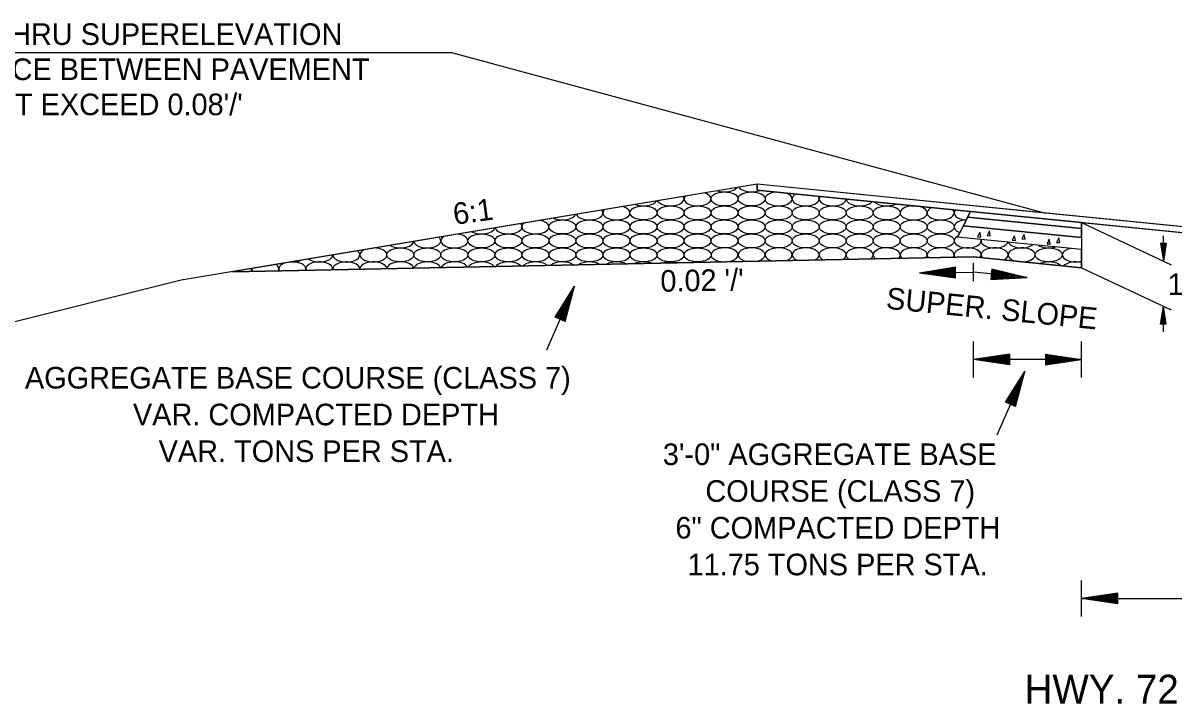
# Model space of a CAD drawing. Extents: x 1371763 to 1372860, y 385599 to 385872.
# Drawn here: x 1372519.52 to 1372551.49, y 385654.76 to 385673.67 of the extents above; entities that cross this region are included whole.
import ezdxf

# ---------------------------------------------------------------- set-up
doc = ezdxf.new("R2010")
doc.units = 0
doc.layers.add('R_Draft', color=7, linetype='Continuous')

msp = doc.modelspace()

# ---------------------------------------------------------------- linework, layer by layer
at = {"layer": 'R_Draft'}
for p, q in [((1372502.752, 385672.85), (1372531.426, 385672.85)), ((1372531.426, 385672.85), (1372547.92, 385668.393)), ((1372539.919, 385669.193), (1372523.919, 385666.526)), ((1372539.919, 385669.193), (1372525.346, 385666.764)), ((1372547.923, 385668.393), (1372539.919, 385669.193)), ((1372539.919, 385669.193), (1372539.919, 385669.026)), ((1372539.919, 385669.026), (1372539.919, 385669.193)), ((1372541.843, 385668.834), (1372539.919, 385669.026)), ((1372545.841, 385668.434), (1372545.483, 385667.72)), ((1372559.923, 385667.026), (1372545.841, 385668.434)), ((1372559.923, 385667.193), (1372547.923, 385668.393)), ((1372548.921, 385667.959), (1372545.761, 385668.275)), ((1372548.921, 385668.126), (1372551.409, 385666.954)), ((1372548.921, 385667.709), (1372545.642, 385668.037)), ((1372551.196, 385667.054), (1372551.196, 385667.762)), ((1372548.921, 385667.376), (1372545.483, 385667.72)), ((1372548.921, 385667.376), (1372545.483, 385667.72)), ((1372551.121, 385667.554), (1372551.196, 385667.054)), ((1372551.121, 385667.554), (1372551.271, 385667.554)), ((1372551.134, 385667.554), (1372551.196, 385667.138)), ((1372551.147, 385667.554), (1372551.196, 385667.224)), ((1372551.159, 385667.554), (1372551.196, 385667.307)), ((1372551.172, 385667.554), (1372551.196, 385667.392)), ((1372551.185, 385667.554), (1372551.196, 385667.475)), ((1372551.271, 385667.554), (1372551.196, 385667.054)), ((1372551.221, 385667.554), (1372551.196, 385667.392)), ((1372551.246, 385667.554), (1372551.196, 385667.224)), ((1372551.259, 385667.554), (1372551.196, 385667.138)), ((1372551.234, 385667.554), (1372551.196, 385667.307)), ((1372551.208, 385667.554), (1372551.196, 385667.475)), ((1372545.923, 385667.176), (1372525.346, 385666.764)), ((1372525.346, 385666.764), (1372545.923, 385667.176)), ((1372548.92, 385666.876), (1372545.923, 385667.176)), ((1372545.42, 385666.889), (1372544.423, 385666.719)), ((1372545.42, 385666.864), (1372544.59, 385666.722)), ((1372545.421, 385666.838), (1372544.762, 385666.726)), ((1372545.421, 385666.813), (1372544.928, 385666.729)), ((1372545.426, 385666.589), (1372545.42, 385666.889)), ((1372545.923, 385666.499), (1372545.923, 385666.999)), ((1372546.435, 385666.848), (1372546.405, 385666.55)), ((1372546.43, 385666.798), (1372547.078, 385666.633)), ((1372546.433, 385666.824), (1372547.249, 385666.616)), ((1372546.435, 385666.848), (1372547.415, 385666.6)), ((1372548.921, 385666.876), (1372551.409, 385665.704)), ((1372523.919, 385666.526), (1372514.218, 385664.101)), ((1372544.423, 385666.719), (1372545.923, 385666.749)), ((1372545.426, 385666.589), (1372544.423, 385666.719)), ((1372545.425, 385666.614), (1372544.59, 385666.722)), ((1372545.425, 385666.639), (1372544.762, 385666.726)), ((1372545.424, 385666.664), (1372544.928, 385666.729)), ((1372545.422, 385666.788), (1372545.098, 385666.732)), ((1372545.424, 385666.69), (1372545.098, 385666.732)), ((1372545.422, 385666.762), (1372545.265, 385666.736)), ((1372545.423, 385666.715), (1372545.265, 385666.736)), ((1372547.415, 385666.6), (1372545.923, 385666.749)), ((1372546.405, 385666.55), (1372547.415, 385666.6)), ((1372546.408, 385666.575), (1372547.249, 385666.616)), ((1372546.41, 385666.6), (1372547.078, 385666.633)), ((1372546.413, 385666.625), (1372546.912, 385666.65)), ((1372546.415, 385666.65), (1372546.744, 385666.667)), ((1372546.418, 385666.676), (1372546.577, 385666.683)), ((1372546.423, 385666.723), (1372546.577, 385666.683)), ((1372546.425, 385666.747), (1372546.744, 385666.667)), ((1372546.428, 385666.773), (1372546.912, 385666.65)), ((1372534.842, 385666.359), (1372534.064, 385664.586)), ((1372534.303, 385665.504), (1372534.842, 385666.359)), ((1372534.326, 385665.494), (1372534.775, 385666.206)), ((1372534.555, 385665.393), (1372534.775, 385666.206)), ((1372534.578, 385665.383), (1372534.842, 385666.359)), ((1372534.349, 385665.484), (1372534.706, 385666.049)), ((1372534.372, 385665.474), (1372534.639, 385665.896)), ((1372534.509, 385665.414), (1372534.639, 385665.896)), ((1372534.531, 385665.404), (1372534.706, 385666.049)), ((1372534.395, 385665.463), (1372534.571, 385665.741)), ((1372534.419, 385665.453), (1372534.504, 385665.588)), ((1372534.462, 385665.434), (1372534.504, 385665.588)), ((1372534.485, 385665.424), (1372534.571, 385665.741)), ((1372551.121, 385665.304), (1372551.196, 385665.804)), ((1372551.133, 385665.304), (1372551.196, 385665.721)), ((1372551.146, 385665.304), (1372551.196, 385665.635)), ((1372551.159, 385665.304), (1372551.196, 385665.552)), ((1372551.271, 385665.304), (1372551.196, 385665.804)), ((1372551.196, 385665.097), (1372551.196, 385665.804)), ((1372551.258, 385665.304), (1372551.196, 385665.721)), ((1372551.246, 385665.304), (1372551.196, 385665.635)), ((1372551.233, 385665.304), (1372551.196, 385665.552)), ((1372534.578, 385665.383), (1372534.303, 385665.504)), ((1372551.271, 385665.304), (1372551.121, 385665.304)), ((1372551.171, 385665.304), (1372551.196, 385665.467)), ((1372551.184, 385665.304), (1372551.196, 385665.383)), ((1372551.22, 385665.304), (1372551.196, 385665.467)), ((1372551.208, 385665.304), (1372551.196, 385665.383)), ((1372545.923, 385663.829), (1372545.923, 385664.829)), ((1372548.923, 385663.829), (1372548.923, 385664.829)), ((1372546.923, 385664.479), (1372545.923, 385664.329)), ((1372548.923, 385664.329), (1372545.923, 385664.329)), ((1372546.923, 385664.179), (1372545.923, 385664.329)), ((1372546.923, 385664.454), (1372546.09, 385664.329)), ((1372546.923, 385664.204), (1372546.09, 385664.329)), ((1372546.923, 385664.428), (1372546.262, 385664.329)), ((1372546.923, 385664.229), (1372546.262, 385664.329)), ((1372546.923, 385664.403), (1372546.428, 385664.329)), ((1372546.923, 385664.254), (1372546.428, 385664.329)), ((1372546.923, 385664.377), (1372546.598, 385664.329)), ((1372546.923, 385664.28), (1372546.598, 385664.329)), ((1372546.923, 385664.352), (1372546.765, 385664.329)), ((1372546.923, 385664.305), (1372546.765, 385664.329)), ((1372546.923, 385664.479), (1372546.923, 385664.179)), ((1372547.923, 385664.479), (1372548.923, 385664.329)), ((1372547.923, 385664.479), (1372547.923, 385664.179)), ((1372547.923, 385664.454), (1372548.756, 385664.329)), ((1372547.923, 385664.428), (1372548.584, 385664.329)), ((1372547.923, 385664.403), (1372548.417, 385664.329)), ((1372547.923, 385664.377), (1372548.248, 385664.329)), ((1372547.923, 385664.352), (1372548.081, 385664.329)), ((1372547.923, 385664.179), (1372548.923, 385664.329)), ((1372547.923, 385664.28), (1372548.248, 385664.329)), ((1372547.923, 385664.229), (1372548.584, 385664.329)), ((1372547.923, 385664.204), (1372548.756, 385664.329)), ((1372547.923, 385664.254), (1372548.417, 385664.329)), ((1372547.923, 385664.305), (1372548.081, 385664.329)), ((1372547.352, 385663.996), (1372546.574, 385662.223)), ((1372546.813, 385663.141), (1372547.352, 385663.996)), ((1372547.088, 385663.02), (1372547.352, 385663.996)), ((1372546.836, 385663.131), (1372547.285, 385663.843)), ((1372546.859, 385663.121), (1372547.216, 385663.686)), ((1372547.041, 385663.041), (1372547.216, 385663.686)), ((1372547.065, 385663.03), (1372547.285, 385663.843)), ((1372546.882, 385663.111), (1372547.149, 385663.533)), ((1372546.906, 385663.1), (1372547.081, 385663.378)), ((1372546.995, 385663.061), (1372547.081, 385663.378)), ((1372547.019, 385663.051), (1372547.149, 385663.533)), ((1372547.088, 385663.02), (1372546.813, 385663.141)), ((1372546.929, 385663.09), (1372547.014, 385663.225)), ((1372546.972, 385663.071), (1372547.014, 385663.225)), ((1372548.921, 385657.191), (1372548.921, 385658.191)), ((1372549.921, 385657.841), (1372548.921, 385657.691)), ((1372549.921, 385657.841), (1372549.921, 385657.541)), ((1372549.921, 385657.541), (1372548.921, 385657.691)), ((1372548.921, 385657.691), (1372570.921, 385657.691)), ((1372549.921, 385657.816), (1372549.088, 385657.691)), ((1372549.921, 385657.566), (1372549.088, 385657.691)), ((1372549.921, 385657.79), (1372549.26, 385657.691)), ((1372549.921, 385657.591), (1372549.26, 385657.691)), ((1372549.921, 385657.765), (1372549.426, 385657.691)), ((1372549.921, 385657.616), (1372549.426, 385657.691)), ((1372549.921, 385657.739), (1372549.596, 385657.691)), ((1372549.921, 385657.642), (1372549.596, 385657.691)), ((1372549.921, 385657.714), (1372549.763, 385657.691)), ((1372549.921, 385657.667), (1372549.763, 385657.691))]:
    msp.add_line(p, q, dxfattribs=at)
for points in [[(1372545.923, 385667.176), (1372548.92, 385666.876), (1372548.921, 385667.376), (1372545.483, 385667.72), (1372545.642, 385668.037), (1372545.761, 385668.275), (1372545.841, 385668.434), (1372539.919, 385669.026), (1372539.919, 385669.193), (1372525.346, 385666.764)], [(1372559.923, 385667.193), (1372545.92, 385668.593), (1372539.919, 385669.193), (1372539.919, 385669.026), (1372545.841, 385668.434), (1372548.921, 385668.126), (1372559.923, 385667.026), (1372570.921, 385665.926), (1372574.009, 385665.617), (1372579.918, 385665.026), (1372579.92, 385665.193), (1372573.921, 385665.793)], [(1372548.921, 385668.126), (1372545.841, 385668.434), (1372545.761, 385668.275), (1372548.921, 385667.959)], [(1372548.921, 385667.959), (1372545.761, 385668.275), (1372545.642, 385668.037), (1372548.921, 385667.709)], [(1372548.921, 385667.376), (1372545.483, 385667.72), (1372545.642, 385668.037), (1372548.921, 385667.709)]]:
    msp.add_lwpolyline(points, close=True, dxfattribs=at)
for points in [[(1372545.483, 385667.72), (1372545.642, 385668.037), (1372545.761, 385668.275), (1372545.841, 385668.434), (1372541.843, 385668.834), (1372539.919, 385669.026)], [(1372548.921, 385668.126), (1372548.921, 385667.959), (1372548.921, 385667.709), (1372548.921, 385667.376), (1372548.92, 385666.876)], [(1372546.101, 385667.86), (1372546.037, 385667.734), (1372546.125, 385667.727), (1372546.101, 385667.86)], [(1372546.365, 385667.897), (1372546.302, 385667.77), (1372546.39, 385667.764), (1372546.365, 385667.897)], [(1372547.065, 385667.764), (1372547.002, 385667.637), (1372547.09, 385667.631), (1372547.065, 385667.764)], [(1372547.33, 385667.8), (1372547.267, 385667.674), (1372547.354, 385667.667), (1372547.33, 385667.8)], [(1372548.029, 385667.667), (1372547.966, 385667.541), (1372548.054, 385667.535), (1372548.029, 385667.667)], [(1372548.294, 385667.704), (1372548.231, 385667.577), (1372548.319, 385667.571), (1372548.294, 385667.704)], [(1372545.923, 385667.176), (1372548.921, 385666.876), (1372548.921, 385667.376)]]:
    msp.add_lwpolyline(points, dxfattribs=at)
for centre, start_param, end_param in [((1372539.009, 385669.174), 4.158086, 5.889397), ((1372539.759, 385669.174), 3.488401, 5.366607), ((1372536.758, 385668.785), 4.074595, 5.972887), ((1372537.509, 385668.785), 3.422625, 6.624857), ((1372538.259, 385668.785), 2.754527, 6.493209), ((1372538.259, 385668.785), 0.210023, 1.00977), ((1372540.51, 385668.785), 1.780752, 7.262538), ((1372541.26, 385668.785), 2.378498, 6.664792), ((1372542.01, 385668.785), 2.787695, 6.255594), ((1372542.76, 385668.785), 3.169331, 5.873959), ((1372535.258, 385668.397), 3.356718, 6.690764), ((1372536.008, 385668.397), 2.665191, 6.686632), ((1372536.008, 385668.397), 0.403446, 1.099106), ((1372543.511, 385668.785), 3.589269, 5.454021), ((1372544.261, 385668.397), 1.531057, 7.512233), ((1372544.261, 385668.785), 4.298049, 4.745241), ((1372545.011, 385668.397), 2.295493, 6.747797), ((1372545.761, 385668.397), 2.718501, 4.615267), ((1372533.757, 385668.008), 2.566966, 6.884438), ((1372533.007, 385668.008), 0.018719, 0.473909), ((1372533.757, 385668.008), 0.601253, 1.197331), ((1372534.507, 385668.397), 3.995836, 6.051646), ((1372545.761, 385668.008), 1.670435, 4.105991), ((1372531.506, 385667.619), 2.455112, 7.095914), ((1372531.506, 385667.619), 0.812729, 1.309185), ((1372532.257, 385668.008), 3.920662, 6.12682), ((1372533.007, 385668.008), 3.290388, 6.301904), ((1372545.761, 385667.619), 2.327893, 6.468319), ((1372529.256, 385667.619), 4.957076, 5.090407), ((1372530.006, 385667.619), 3.848246, 6.199236), ((1372530.756, 385667.619), 3.223327, 6.498289), ((1372530.756, 385667.619), 0.215103, 0.54097), ((1372539.759, 385667.231), 1.131278, 4.340718), ((1372542.01, 385667.231), 5.566667, 10.218523), ((1372542.76, 385667.231), 5.668037, 10.117153), ((1372543.511, 385667.231), 1.035105, 3.73995), ((1372545.011, 385667.231), 0.6892, 3.56628), ((1372545.761, 385667.231), 5.894852, 7.958557), ((1372546.512, 385667.619), 2.962938, 6.080352), ((1372546.512, 385667.231), 0.348683, 3.564041), ((1372547.262, 385667.619), 3.352858, 5.690432), ((1372547.262, 385667.231), 4.824143, 9.138799), ((1372548.012, 385667.619), 3.830391, 5.212899), ((1372527.755, 385667.231), 3.77796, 6.269523), ((1372528.505, 385667.231), 3.155195, 6.69173), ((1372528.505, 385667.231), 0.408544, 0.609102), ((1372529.256, 385667.231), 2.319063, 7.337675), ((1372529.256, 385667.231), 1.05449, 1.445234), ((1372539.009, 385667.231), 4.858616, 10.926574), ((1372539.759, 385667.231), 5.161286, 7.414463), ((1372540.51, 385667.231), 5.324884, 10.460306), ((1372541.26, 385667.231), 5.454488, 10.330702), ((1372543.511, 385667.231), 5.762055, 7.31829), ((1372544.261, 385667.231), 0.406017, 3.651188), ((1372544.261, 385667.231), 5.850817, 6.689202), ((1372545.011, 385667.231), 5.935725, 6.972385), ((1372545.761, 385667.231), 1.675371, 3.484214), ((1372546.512, 385667.231), 5.479291, 6.631869), ((1372547.262, 385667.231), 2.855613, 4.219189), ((1372548.763, 385667.231), 1.99967, 5.147974), ((1372525.504, 385666.842), 5.92611, 6.307158), ((1372526.254, 385666.842), 3.085606, 3.493544), ((1372525.504, 385666.842), 0.023973, 0.054994), ((1372526.254, 385666.842), 0.606575, 0.678691), ((1372526.254, 385666.842), 6.008461, 6.889761), ((1372527.005, 385666.842), 2.120089, 3.41334), ((1372527.005, 385666.842), 1.376401, 1.644208), ((1372527.005, 385667.231), 4.652878, 5.394604), ((1372527.005, 385666.842), 6.088664, 7.659587), ((1372527.755, 385666.842), 6.167365, 9.617825), ((1372528.505, 385666.842), 6.245111, 9.540079), ((1372529.256, 385666.842), 0.039208, 3.179611), ((1372530.006, 385666.842), 0.116494, 3.102325), ((1372530.756, 385666.842), 0.194251, 3.024569), ((1372531.506, 385666.842), 0.27297, 2.945849), ((1372532.257, 385666.842), 0.353202, 2.865617), ((1372533.007, 385666.842), 0.435591, 2.783228), ((1372533.757, 385666.842), 0.520939, 2.697881), ((1372534.507, 385666.842), 0.610296, 2.608523), ((1372535.258, 385666.842), 0.705135, 2.513684), ((1372536.008, 385666.842), 0.807678, 2.411141), ((1372536.758, 385666.842), 0.921652, 2.297168), ((1372537.509, 385666.842), 1.054369, 2.164451), ((1372538.259, 385666.842), 1.225177, 1.993642), ((1372548.012, 385666.842), 0.490825, 2.269322), ((1372548.763, 385666.842), 1.135211, 2.697303)]:
    msp.add_ellipse(centre, major_axis=(0.375, 0), ratio=0.517889, start_param=start_param, end_param=end_param, dxfattribs=at)
for centre in [(1372539.009, 385668.785), (1372539.759, 385668.785), (1372536.758, 385668.397), (1372537.509, 385668.397), (1372538.259, 385668.397), (1372539.009, 385668.397), (1372539.759, 385668.397), (1372540.51, 385668.397), (1372541.26, 385668.397), (1372542.01, 385668.397), (1372542.76, 385668.397), (1372543.511, 385668.397), (1372534.507, 385668.008), (1372535.258, 385668.008), (1372536.008, 385668.008), (1372536.758, 385668.008), (1372537.509, 385668.008), (1372538.259, 385668.008), (1372539.009, 385668.008), (1372539.759, 385668.008), (1372540.51, 385668.008), (1372541.26, 385668.008), (1372542.01, 385668.008), (1372542.76, 385668.008), (1372543.511, 385668.008), (1372544.261, 385668.008), (1372545.011, 385668.008), (1372532.257, 385667.619), (1372533.007, 385667.619), (1372533.757, 385667.619), (1372534.507, 385667.619), (1372535.258, 385667.619), (1372536.008, 385667.619), (1372536.758, 385667.619), (1372537.509, 385667.619), (1372538.259, 385667.619), (1372539.009, 385667.619), (1372539.759, 385667.619), (1372540.51, 385667.619), (1372541.26, 385667.619), (1372542.01, 385667.619), (1372542.76, 385667.619), (1372543.511, 385667.619), (1372544.261, 385667.619), (1372545.011, 385667.619), (1372530.006, 385667.231), (1372530.756, 385667.231), (1372531.506, 385667.231), (1372532.257, 385667.231), (1372533.007, 385667.231), (1372533.757, 385667.231), (1372534.507, 385667.231), (1372535.258, 385667.231), (1372536.008, 385667.231), (1372536.758, 385667.231), (1372537.509, 385667.231), (1372538.259, 385667.231), (1372548.012, 385667.231)]:
    msp.add_ellipse(centre, major_axis=(0.375, 0), ratio=0.517889, dxfattribs=at)

# ---------------------------------------------------------------- texts
for s, height, p in [('ON ALL SUPERELEVATED CURVES AND THRU SUPERELEVATION', 0.6, (1372502.936, 385673.059)), ('TRANSITIONS THE ALGEBRAIC DIFFERENCE BETWEEN PAVEMENT', 0.6, (1372502.936, 385672.084)), ("SLOPE AND SHOULDER SLOPE SHALL NOT EXCEED 0.08'/'", 0.6, (1372502.936, 385671.109)), ('15" NOTCH', 0.6, (1372551.316, 385666.118)), ('HWY. 72 - TWO LANE NOTCH AND WIDEN', 0.8, (1372547.344, 385654.775))]:
    msp.add_text(s, height=height, dxfattribs=at).set_placement(p)
for s, rotation, p in [('6:1', 7.7154, (1372531.51, 385668.064)), ("0.02 '/'", 0.9853, (1372537.232, 385666.206)), ('SUPER. SLOPE', 354.3792, (1372543.476, 385665.736)), ('AGGREGATE BASE COURSE (CLASS 7)', 0, (1372519.578, 385663.52)), ('VAR. COMPACTED DEPTH', 0, (1372522.578, 385662.5)), ('VAR. TONS PER STA.', 0, (1372523.291, 385661.48)), ('3\'-0" AGGREGATE BASE ', 0, (1372537.296, 385661.396)), ('COURSE (CLASS 7)', 0, (1372538.477, 385660.376)), ('6" COMPACTED DEPTH', 0, (1372537.645, 385659.356)), ('11.75 TONS PER STA.', 0, (1372537.981, 385658.336))]:
    msp.add_text(s, height=0.6, rotation=rotation, dxfattribs=at).set_placement(p)

doc.saveas('drawing.dxf')
